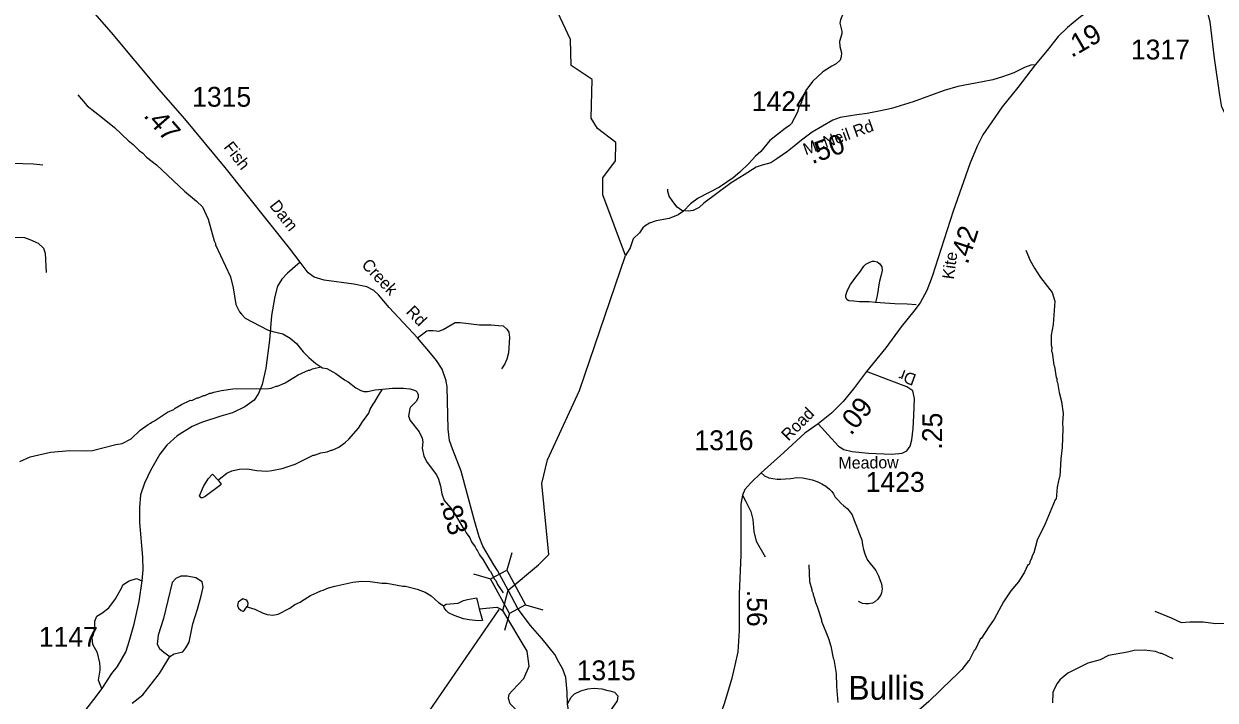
# Model space of a CAD drawing. Extents: x 1248224 to 1454986, y 825081 to 985870.
# Drawn here: x 1331099 to 1338598, y 888434 to 892692 of the extents above; entities that cross this region are included whole.
import ezdxf

# ---------------------------------------------------------------- set-up
doc = ezdxf.new("R2010")
doc.units = 0
for name, color, linetype in [('Exist Cultural Church with Cemetery Label', 7, 'Continuous'), ('Exist Hydrographic Creek Single Shore', 7, 'Continuous'), ('Exist Hydrographic Misc Water Feature', 7, 'Continuous'), ('Exist Road Non-System Type 51', 7, 'Continuous'), ('Exist Road Secondary Mileage Hundredths English Label', 7, 'Continuous'), ('Exist Road Secondary Structure Standard Bridge CELL', 7, 'Continuous'), ('Exist Road Secondary Structure Standard Bridge Number Label', 7, 'Continuous'), ('Exist Road Secondary Type 51 Attributed', 7, 'Continuous'), ('Exist Road Secondary Type 51 Label', 7, 'Continuous'), ('Exist Road Secondary Type 51 Number Label', 7, 'Continuous')]:
    doc.layers.add(name, color=color, linetype=linetype)

msp = doc.modelspace()

# ---------------------------------------------------------------- linework, layer by layer
at = {"layer": 'Exist Hydrographic Creek Single Shore'}
for points in [[(1334146.7, 889125.4), (1334338.6, 889285.4), (1334402.6, 889351)], [(1335252.6, 886666.9), (1335237.7, 886742.7), (1335173.6, 886868.7), (1335059.6, 886995.7), (1334892.5, 887334), (1334877.6, 887416.3), (1334756.6, 887579.6), (1334641.6, 887637.8), (1334486.5, 887808.3), (1334495.7, 887978.6), (1334328.6, 888247.2), (1334160.8, 888410.5), (1334148.7, 888444.4), (1334153.5, 888471), (1334175.3, 888495.3), (1334245.5, 888570.4), (1334279.4, 888647.9), (1334266.5, 888741.8), (1334114.3, 888998.7), (1334146.7, 889125.4)]]:
    msp.add_lwpolyline(points, dxfattribs=at)
at = {"layer": 'Exist Hydrographic Misc Water Feature'}
for points in [[(1334402.6, 889351), (1334358.5, 889797.1), (1334394.6, 889947.3), (1334596.6, 890383.1), (1334886.9, 891234.3), (1334742.6, 891614.5), (1334744.5, 891722.8), (1334822.5, 891829.6), (1334825.5, 891944.5), (1334710.5, 892032.1), (1334670.5, 892098.6), (1334675.5, 892341.5), (1334544.5, 892429.4), (1334540.5, 892593.7), (1334283.1, 893140.3)], [(1336337.5, 892845.4), (1336303, 892821.7), (1336276.5, 892794.4), (1336257.7, 892762.8), (1336238.7, 892717.2), (1336234.2, 892695.3), (1336247.2, 892645), (1336246.8, 892629), (1336233.7, 892581.3), (1336235.1, 892549.3), (1336246.1, 892509), (1336243.6, 892485.2), (1336237.1, 892463.2), (1336212.6, 892439.8), (1336184.3, 892426.5), (1336127.5, 892389.8), (1336063, 892328.2)], [(1336063, 892328.2), (1336022.1, 892272.6), (1336002.8, 892227.5), (1336002.6, 892219.9), (1335994.2, 892205.2), (1335994.1, 892197.5), (1335977.2, 892167.1), (1335968.3, 892135.8), (1335930.2, 892065), (1335917.8, 892051.4), (1335891.4, 892034.1), (1335795.2, 891956.9), (1335737.2, 891888.6), (1335704.4, 891859.5), (1335663.1, 891812.8), (1335605.5, 891758.5), (1335564.4, 891721.6), (1335476.8, 891664.2), (1335342.8, 891594.1), (1335295.8, 891559.4), (1335250.4, 891512.8), (1335217.8, 891489.7), (1335161.1, 891467.4), (1335078.7, 891451.8), (1335036.2, 891437), (1335009.8, 891419.8), (1334995.4, 891408.2), (1334974.5, 891376.8), (1334935.4, 891338), (1334915.9, 891282.5), (1334886.9, 891234.3)], [(1331438.9, 892245.7), (1331496.9, 892175.9), (1331594.9, 892101.2), (1331669.2, 892039.1), (1331754.9, 891956.6), (1331786.2, 891931.7), (1331825.2, 891894.6), (1331848.7, 891877.9), (1331872.1, 891853.2), (1331934.7, 891803.5), (1332110.1, 891638.4), (1332186.4, 891576.3), (1332223.3, 891539.2), (1332259.2, 891462.2), (1332297.3, 891325.1), (1332304.9, 891308.9), (1332304.7, 891300.9), (1332399, 891098.2), (1332417.1, 891029.7), (1332434.2, 890925.2), (1332456.9, 890878.6), (1332468.5, 890864.3), (1332491.8, 890839.6), (1332633.7, 890765.5), (1332665.5, 890754.6), (1332729.1, 890740.8), (1332774.4, 890713.5), (1332815.4, 890678.3), (1332857.9, 890627.1), (1332893, 890592.1), (1332937.9, 890552.8), (1332968.6, 890531.5)], [(1337406.7, 891266.5), (1337433.3, 891201.9), (1337460.1, 891153.3), (1337498.9, 891094.4), (1337572.8, 891000.8), (1337587.6, 890946.4), (1337577.6, 890798), (1337564.8, 890730.9), (1337565.4, 890668.9), (1337569.1, 890654.9), (1337568.6, 890630.9), (1337572.4, 890622.8), (1337582.7, 890542.5), (1337586.5, 890534.4), (1337596.9, 890466.2), (1337600.8, 890458.1), (1337600.4, 890442.1), (1337604.3, 890434), (1337614.9, 890369.8), (1337629.6, 890313.4), (1337640.6, 890238.5), (1337636.6, 890177.3), (1337639.9, 890145.2), (1337635.2, 890025.4), (1337625.6, 889953.6), (1337619.2, 889841.7), (1337615, 889833.8), (1337603.6, 889774.1), (1337596, 889698.2), (1337590.5, 889695.4), (1337528.5, 889543.8), (1337478.2, 889441), (1337456.5, 889361.4), (1337443.9, 889337.7), (1337443.7, 889329.7), (1337431.2, 889306), (1337431, 889298), (1337424.8, 889286.1), (1337418.8, 889286.2), (1337397.7, 889238.8), (1337360.5, 889179.6), (1337312.4, 889122.5), (1337265.7, 889053.8), (1337207.2, 888943.1), (1337172.1, 888895.9), (1337126.5, 888825), (1337118.4, 888817.2), (1337086.9, 888749.8), (1337080.8, 888746.3), (1337049.4, 888682.7), (1337044.4, 888680.5), (1337004.2, 888627.7), (1336969.6, 888593.6)], [(1331073.8, 889936.9), (1331138.6, 889965.1), (1331267.5, 889995.3), (1331387.8, 890005.8), (1331491.8, 890002.8), (1331531.9, 890005.7), (1331677.1, 890043.4), (1331717.2, 890050.3), (1331774, 890078.6), (1331831.7, 890132.9), (1331880.7, 890169.5), (1331896.9, 890177), (1331905.1, 890184.8), (1331921.4, 890192.4), (1332002.9, 890246), (1332043.4, 890264.8), (1332051.7, 890272.5), (1332092.3, 890295.3), (1332149.1, 890321.7), (1332157.1, 890321.4), (1332189.5, 890336.5), (1332197.5, 890336.3), (1332230, 890351.4), (1332238, 890351.1), (1332270.4, 890366.1), (1332278.4, 890365.9), (1332294.6, 890373.4), (1332343, 890384.1), (1332415.2, 890393.9), (1332639.4, 890395.5), (1332655.5, 890399.1), (1332687.8, 890410.1), (1332695.8, 890409.8), (1332744.5, 890432.5), (1332825.9, 890482.1), (1332890.8, 890512.1), (1332898.8, 890511.9), (1332915, 890519.5), (1332968.6, 890531.5)], [(1332968.6, 890531.5), (1332979.1, 890525.6), (1333007, 890520.9), (1333062.3, 890491.2), (1333117.1, 890449.6), (1333140.7, 890437), (1333187.7, 890399.7), (1333219.2, 890382.8), (1333239.1, 890378.1), (1333263.1, 890377.4), (1333311.4, 890388.1), (1333356.9, 890392)], [(1332322, 889817.8), (1332328.6, 889824.2), (1332376.3, 889863.3), (1332408.7, 889878.3), (1332457.1, 889888.9), (1332505.1, 889889.5), (1332564.8, 889879.8), (1332628.7, 889876), (1332660.8, 889879), (1332725.3, 889893.2), (1332806.1, 889918.8), (1332919.7, 889975.5), (1332927.7, 889975.3), (1332968.1, 889990.1), (1333008.4, 889997), (1333032.7, 890008.2), (1333040.6, 890008), (1333081.1, 890026.8), (1333122.1, 890055.6), (1333144.6, 890076.9), (1333204.6, 890147.3), (1333229.7, 890186.5), (1333271.3, 890241.3), (1333279.9, 890265), (1333296.9, 890296.5), (1333309.3, 890312.1), (1333330.4, 890351.5), (1333356.9, 890392)], [(1333356.9, 890392), (1333419.8, 890399), (1333489.8, 890398.9), (1333527.6, 890393.8), (1333551.5, 890387.1), (1333567.3, 890380.6), (1333575.1, 890372.4), (1333580.7, 890356.3), (1333580.2, 890340.3), (1333569.6, 890316.6), (1333532.5, 890277.7), (1333528.2, 890269.8), (1333520.9, 890222), (1333530.1, 890193.8), (1333588.1, 890124.1), (1333607, 890083.6), (1333610.3, 890059.5), (1333607.2, 890019.6), (1333617.8, 889969.3), (1333638.7, 889930.7), (1333696.5, 889853.1), (1333709.7, 889824.7), (1333722.5, 889780.3), (1333729.2, 889732.1), (1333744.1, 889691.7), (1333786.6, 889642.5), (1333809.8, 889609.9), (1333863.2, 889520.3), (1333871, 889512.1), (1333882.4, 889487.8), (1333905.5, 889455.2), (1333916.7, 889430.8), (1333939.9, 889398.2), (1333947.4, 889382), (1333955.2, 889373.7), (1333966.5, 889349.4), (1333989.6, 889316.8), (1334027.8, 889251.7), (1334035.6, 889243.5), (1334062.2, 889194.7), (1334070, 889186.5), (1334081.3, 889162.2), (1334108.1, 889121.4), (1334116.1, 889108.7)], [(1332322, 889817.8), (1332328.8, 889810.7), (1332340.3, 889794.4), (1332339.3, 889788.8), (1332240, 889715.2), (1332223.8, 889707.7), (1332215.8, 889707.9), (1332204.1, 889720.2), (1332229.9, 889779.5), (1332259.2, 889826.7), (1332286.1, 889855.9), (1332322, 889817.8)], [(1336040.8, 889285.7), (1336044.5, 889181.7), (1336059.2, 889129.4), (1336059.1, 889121.4), (1336066.7, 889105.2), (1336066.5, 889097.2), (1336074.2, 889081), (1336081.5, 889048.8), (1336092.9, 889022.5), (1336119.1, 888940), (1336118.9, 888932), (1336164.4, 888821), (1336179.4, 888774.6), (1336193.7, 888698.3), (1336197.5, 888690.2), (1336211.6, 888601.9), (1336213.7, 888519.8), (1336223.6, 888419.6)], [(1332504.8, 889022.6), (1332510.3, 889020.1), (1332552.2, 889006.4), (1332605.5, 888980.9), (1332631.3, 888972.2), (1332667.2, 888969.1), (1332699.4, 888974.2), (1332772.5, 889012.1), (1332805.1, 889035.2), (1332837.5, 889050.1), (1332845.8, 889057.9), (1332902.9, 889092.3), (1332967.6, 889122.4), (1332983.7, 889125.9), (1333016.2, 889141), (1333056.5, 889151.8), (1333169.3, 889176.5), (1333225.5, 889182.9), (1333279.4, 889181.4), (1333353.3, 889171.2), (1333383.2, 889170.4), (1333484.7, 889151.4), (1333500.7, 889150.9), (1333574.2, 889132.9), (1333625.7, 889113.4), (1333663.1, 889090.3), (1333709.9, 889048.9), (1333731.6, 889034.3), (1333740.1, 889028.2)], [(1332504.8, 889022.6), (1332508.8, 889027.7), (1332511.3, 889043.6), (1332503.7, 889059.9), (1332495.9, 889066), (1332478.1, 889072.6), (1332447.4, 889051.5), (1332444.9, 889029.5), (1332450.4, 889013.4), (1332466, 888999), (1332479.8, 888994.6), (1332487.4, 889000.6), (1332496.3, 889012.1), (1332504.8, 889022.6)], [(1333740.1, 889028.2), (1333757.6, 889037.5), (1333833.9, 889045.3), (1333866.3, 889060.4), (1333890.6, 889067.7), (1333938.8, 889076.3), (1333948.9, 889078.1), (1333952.4, 889064), (1333966, 889009.1)], [(1333966, 889009.1), (1333985.8, 888934.8), (1333958.8, 888933.8), (1333902.9, 888939.4), (1333867.1, 888946.4), (1333807.6, 888966.2), (1333772.1, 888983.2), (1333756.5, 888997.6), (1333745, 889015.9), (1333740.1, 889028.2)], [(1333966, 889009.1), (1334077.2, 889018.3), (1334091, 889011.9), (1334114.3, 888998.7)], [(1338333.8, 888693.3), (1338262.4, 888727), (1338254.5, 888727.2), (1338222.7, 888739.9), (1338151, 888749.5), (1338086.9, 888747.1), (1338046.7, 888736), (1337926.1, 888714.7), (1337873.5, 888687.9), (1337797.1, 888667.6), (1337669.7, 888604.5), (1337620.8, 888561.7), (1337602.2, 888538.1), (1337585.5, 888506.4), (1337577, 888482.6), (1337574.6, 888416.4)], [(1336969.6, 888593.6), (1336940.8, 888565.2), (1336795.7, 888424.5), (1336695.8, 888338.8), (1336672.9, 888299.3), (1336659.8, 888251.7), (1336647.1, 888219.9), (1336622.4, 888188.5), (1336549.7, 888156.1), (1336515.7, 888152.9), (1336505.5, 888149.1), (1336489.2, 888135.5), (1336484.9, 888119.6), (1336484.2, 888087.6), (1336477.7, 888067.8), (1336471.6, 888061.9), (1336463.5, 888056.1), (1336447.4, 888052.4), (1336419.5, 888055.1), (1336411.4, 888049.3), (1336394.8, 888025.7), (1336380.5, 888011.9), (1336358.3, 888000.5), (1336323.2, 887992.6)]]:
    msp.add_lwpolyline(points, dxfattribs=at)
at = {"layer": 'Exist Road Non-System Type 51'}
for points in [[(1330745.9, 891848.9), (1330807, 891821.1), (1330895.8, 891818.4), (1331092.8, 891812.8), (1331159.4, 891810), (1331217.6, 891804.5)], [(1331034.5, 891349.1), (1331103.9, 891346.3), (1331137.2, 891335.2), (1331189.9, 891310.2), (1331223.2, 891279.7), (1331234.3, 891249.1), (1331239.8, 891126.9)], [(1336458.9, 890938.2), (1336420.9, 890941), (1336358.9, 890942.2), (1336322.9, 890944.9), (1336292.9, 890947.5), (1336281.1, 890953.8), (1336273.4, 890970), (1336273.7, 890984), (1336284.3, 891015.8), (1336303, 891051.4), (1336336, 891096.8), (1336360.6, 891128.3), (1336385.4, 891165.8), (1336399.7, 891179.5), (1336423.9, 891191.1), (1336440, 891196.7), (1336452.1, 891198.5), (1336470, 891194.1), (1336487.8, 891181.8), (1336499.4, 891161.5), (1336500.9, 891139.5), (1336494.2, 891103.6), (1336485.6, 891071.8), (1336478.8, 891035.9), (1336474.2, 891003.9), (1336467.5, 890970.1), (1336458.9, 890938.2)], [(1336714.7, 890923.1), (1336658.7, 890926.2), (1336580.8, 890929.8), (1336518.8, 890933), (1336458.9, 890938.2)], [(1333576.4, 890714.5), (1333635.8, 890758.5), (1333646.5, 890760.9), (1333672.7, 890762.1), (1333694.1, 890759.7), (1333711.9, 890757.4), (1333738.1, 890768.1), (1333814.2, 890812.1), (1333846.3, 890810.9), (1333966.4, 890797.8), (1334041.3, 890796.6), (1334087.7, 890793.1), (1334116.2, 890790.7), (1334140, 890769.3), (1334151.9, 890750.2), (1334156.7, 890716.9), (1334150.7, 890620.5), (1334138.8, 890581.2), (1334126.9, 890551.5), (1334105.5, 890519.4)], [(1335740, 889864), (1335762.1, 889845.3), (1335788.6, 889834), (1335813.6, 889830.2), (1335841.4, 889825.4), (1335863.4, 889825), (1335893.6, 889826.4), (1335927.7, 889829.5), (1335941.7, 889831.2), (1335959.8, 889834.6), (1336000.4, 889832.7), (1336032.3, 889828.1), (1336060.2, 889821.5), (1336096, 889808.8), (1336121.7, 889796.3), (1336147.5, 889781.7), (1336171.1, 889763.2), (1336184.8, 889747), (1336194.5, 889732.8), (1336206.1, 889712.5), (1336221.8, 889694.2), (1336241.4, 889673.8), (1336261, 889657.4), (1336280.7, 889641), (1336294.5, 889626.7), (1336311.9, 889600.3), (1336323.4, 889572.1), (1336340.5, 889529.7), (1336359.5, 889479.3), (1336372.8, 889443), (1336378.2, 889410.9), (1336383.6, 889382.7), (1336393.1, 889354.5), (1336400.7, 889334.4), (1336410.3, 889314.2), (1336425.9, 889293.8), (1336445.4, 889271.4), (1336461, 889249.1), (1336478.3, 889216.7), (1336489.7, 889186.5), (1336497.3, 889166.3), (1336500.7, 889134.2), (1336498.2, 889110.3), (1336493.9, 889096.3), (1336473.4, 889068.7), (1336455.1, 889053.1), (1336440.9, 889045.4), (1336414.8, 889039.9), (1336396.8, 889040.3), (1336378.8, 889042.6), (1336353, 889055.1)], [(1335622.1, 889724.7), (1335640.8, 889688), (1335674.9, 889621.6), (1335688.2, 889570.4), (1335693.9, 889494.6), (1335709, 889435.8), (1335765.9, 889335.4)], [(1331781.7, 888415.4), (1331848.5, 888467.1), (1331951.9, 888600.8), (1331999.3, 888676.3), (1332018.4, 888707.8), (1332044.2, 888725.1), (1332100.2, 888738), (1332119.6, 888763.9), (1332139, 888798.4), (1332162.7, 888914.8), (1332192.9, 889007.5), (1332214.4, 889091.6), (1332227.4, 889145.5), (1332220.9, 889177.9), (1332182.1, 889203.8), (1332126.1, 889214.5), (1332087.3, 889214.5), (1332055, 889199.4), (1332033.4, 889173.6), (1331977.4, 888947.2), (1331945.1, 888843.7), (1331938.6, 888785.5), (1331953.7, 888759.6), (1331979.6, 888735.9), (1332018.4, 888707.8)], [(1331590.8, 888507.3), (1331579.3, 888533.2), (1331568.6, 888559), (1331579.3, 888621.6), (1331579.3, 888638.8), (1331577.2, 888669), (1331562.1, 888731.5), (1331534.1, 888783.3), (1331529.8, 888828.6), (1331538.4, 888845.8), (1331544.9, 888897.6), (1331544.9, 888932.1), (1331557.8, 888962.3), (1331590.1, 888981.7), (1331633.2, 889014), (1331676.3, 889072.2), (1331715.1, 889143.4), (1331721.5, 889160.6), (1331762.5, 889184.3), (1331807.7, 889199.4), (1331842.1, 889185.8)], [(1338218.5, 888994.1), (1338320.9, 888951.7), (1338384.4, 888923.5), (1338437.4, 888927), (1338522.1, 888927), (1338599.8, 888916.4), (1338714, 888918.1)], [(1334521.9, 888410.9), (1334544.6, 888451.7), (1334565.8, 888474.5), (1334604.8, 888492.4), (1334648.7, 888505.4), (1334689.4, 888508.7), (1334736.6, 888505.4), (1334775.6, 888494), (1334787, 888492.4), (1334816.3, 888484.3), (1334837.4, 888461.5), (1334834.2, 888430.5), (1334785.4, 888360.5), (1334738.2, 888321.5), (1334705.7, 888274.3), (1334689.4, 888238.5)]]:
    msp.add_lwpolyline(points, dxfattribs=at)
at = {"layer": 'Exist Road Secondary Structure Standard Bridge CELL'}
for p, q in [((1334171.6, 889361.2), (1334139.2, 889252.7)), ((1333928.9, 889230.1), (1334037.3, 889197.7)), ((1334256.5, 889034.3), (1334365, 889002)), ((1334156.9, 888980.6), (1334124.6, 888872.1))]:
    msp.add_line(p, q, dxfattribs=at)
msp.add_lwpolyline([(1334139.2, 889252.7), (1334257, 889034.6), (1334155.1, 888979.6), (1334037.3, 889197.7)], close=True, dxfattribs=at)
at = {"layer": 'Exist Road Secondary Structure Standard Bridge Number Label'}
msp.add_line((1334089.4, 889004.6), (1333150.8, 887641), dxfattribs=at)
at = {"layer": 'Exist Road Secondary Type 51 Attributed'}
for points in [[(1332837.6, 891192.2), (1332770.7, 891279.9), (1332366.6, 891787.3), (1332111.9, 892094.2), (1331949.5, 892280.8), (1331650.3, 892637), (1331486.2, 892825.1), (1331443.2, 892892.1), (1331428.9, 892914.4), (1331416.1, 892981.4), (1331400.2, 893115.3), (1331405.6, 893184.8)], [(1338238.3, 893011.3), (1338143, 892965.2), (1338053.9, 892915.1), (1337927.3, 892841.6), (1337759.5, 892742.9), (1337739.8, 892727.4), (1337667.9, 892669.6), (1337608.5, 892611.7), (1337539.7, 892524.1), (1337464.7, 892434.9)], [(1338803.7, 892068.8), (1338745.9, 892075.7), (1338702.1, 892088.2), (1338664.6, 892119.5), (1338639.6, 892167.9), (1338627.1, 892243), (1338594.3, 892476.1), (1338566.3, 892705), (1338550.7, 892758.2), (1338528.8, 892794.2), (1338499.1, 892823.9), (1338439.7, 892866.1), (1338286.6, 892972.5), (1338238.3, 893011.3)], [(1337464.7, 892434.9), (1337438.4, 892432.7), (1337397.8, 892417.1), (1337330.6, 892384.3), (1337258.7, 892357.7), (1337197.7, 892338.9), (1337133.6, 892327.9), (1336977.4, 892296.7), (1336893, 892273.2), (1336696, 892201.2), (1336560.1, 892159), (1336491.3, 892143.4), (1336406.9, 892127.7), (1336341.3, 892118.3), (1336237.8, 892101.7), (1336190.9, 892084.5), (1336061.1, 892011), (1335993.9, 891959.3), (1335948.6, 891921.8), (1335904.9, 891887.4), (1335839.2, 891842), (1335800.1, 891817), (1335747, 891802.9), (1335709.5, 891790.4), (1335632.9, 891741.9), (1335551.6, 891691.9), (1335378.6, 891562.6), (1335348.9, 891536), (1335313, 891517.2), (1335281.7, 891512.5), (1335241.1, 891517.2), (1335211.4, 891537.6), (1335183.2, 891573.5), (1335161.4, 891607.9), (1335152, 891636.1), (1335153.6, 891650.6)], [(1337464.7, 892434.9), (1337354.8, 892290.2), (1337256.6, 892170.5), (1337187.9, 892068.9), (1337134.7, 891993.8), (1337098.8, 891921.8), (1337053.5, 891810.8), (1336949, 891511.6), (1336892.7, 891336.4), (1336816.3, 891101), (1336781.9, 891013.5), (1336741.2, 890935.3), (1336700.6, 890882.1), (1336620.9, 890785.1), (1336524, 890652.1), (1336403.4, 890502.4)], [(1332837.6, 891192.2), (1332758.9, 891122.4), (1332722.2, 891084.2), (1332695.1, 891039.5), (1332679.2, 890975.7), (1332658.5, 890854.6), (1332645.8, 890699.9), (1332621.9, 890523), (1332598.3, 890420.3), (1332576, 890364.5), (1332549, 890323.1), (1332490, 890281.6), (1332412, 890243.3), (1332338.7, 890222.6), (1332217.6, 890182.8), (1332158.7, 890155.7), (1332065.1, 890099), (1331998.2, 890038.4), (1331955.2, 889982.6), (1331896.2, 889880.6), (1331858, 889799.3), (1331832.5, 889726), (1331826.1, 889647.1), (1331826.1, 889553), (1331845.2, 889334.6), (1331848.4, 889254.9), (1331842.1, 889185.8), (1331823, 889055), (1331789.5, 888903.6), (1331760.9, 888799.9), (1331740.2, 888740.9), (1331686.4, 888646), (1331651.4, 888601.4), (1331590.8, 888507.3), (1331538.3, 888438.8), (1331430, 888299.2)], [(1334146.7, 889125.4), (1334080.1, 889250.7), (1334057.2, 889286.7), (1333987.1, 889404.3), (1333964.2, 889462.3), (1333933.7, 889572.2), (1333851.5, 889875.1), (1333798.1, 890015.5), (1333778.2, 890068.9), (1333770.6, 890140.7), (1333767.6, 890230), (1333763, 890404), (1333756.9, 890445.2), (1333732.5, 890517), (1333695.9, 890571.9), (1333659.3, 890619.2), (1333576.4, 890714.5), (1333399, 890905.4), (1333331.9, 890986.3), (1333303, 891012.2), (1333258.7, 891035.1), (1333176.4, 891053.4), (1332988.8, 891077.9), (1332926.2, 891096.2), (1332889.6, 891123.7), (1332837.6, 891192.2)], [(1336403.4, 890502.4), (1336320.9, 890393.2), (1336256.9, 890313.4), (1336181.8, 890239.9), (1336098.1, 890174.4)], [(1336696, 890144.5), (1336700.7, 890225.8), (1336705.4, 890333.8), (1336694.5, 890380.7), (1336657, 890407.3), (1336528.8, 890454.2), (1336403.4, 890502.4)], [(1336098.1, 890174.4), (1336015.2, 890114.8), (1335882, 889993.4), (1335740, 889864), (1335674.7, 889801.5), (1335637.7, 889760.3), (1335622.1, 889724.7), (1335612.2, 889667.9), (1335612.2, 889347.6), (1335602.2, 889103.1), (1335602.3, 888872.5), (1335592.3, 888738.9), (1335575.3, 888655), (1335552.6, 888564), (1335507.2, 888411.2), (1335454.7, 888262), (1335399.3, 888080), (1335379.4, 888026), (1335311.7, 887943.1), (1335219.3, 887852.2), (1335066, 887718.6), (1334957.6, 887615.5)], [(1336098.1, 890174.4), (1336161.5, 890103.8), (1336227.2, 890031.9), (1336260, 890011.6), (1336313.1, 889999), (1336416.3, 889989.7), (1336561.6, 889981.8), (1336627.3, 889988.1), (1336657, 890003.7), (1336678.8, 890031.9), (1336688.2, 890072.6), (1336696, 890144.5)], [(1334957.6, 887615.5), (1334881.3, 887701), (1334804.8, 887793.4), (1334713.9, 887906.4), (1334684.4, 887943.2), (1334660.5, 887994.9), (1334622.4, 888086.5), (1334558.5, 888243), (1334534.1, 888333.1), (1334521.9, 888410.9), (1334518.8, 888484.2), (1334509.7, 888575.8), (1334491.4, 888629.2), (1334467, 888673.5), (1334441.1, 888721.6), (1334361.8, 888820.8), (1334288.6, 888904.8), (1334211.1, 889006.6), (1334146.7, 889125.4)]]:
    msp.add_lwpolyline(points, dxfattribs=at)

# ---------------------------------------------------------------- texts
at = {"layer": 'Exist Cultural Church with Cemetery Label'}
msp.add_text('Bullis', height=150, dxfattribs=at).set_placement((1336288.6, 888436.4))
at = {"layer": 'Exist Road Secondary Mileage Hundredths English Label'}
for s, rotation, p in [('.19', 30.14418, (1337694.1, 892476.6)), ('.47', 311.05906, (1331848.1, 892112.1)), ('.50', 20.15032, (1336060.5, 891807.6)), ('.42', 72.19457, (1337039.8, 891173.1)), ('.09', 51.22571, (1336305.6, 890095.7)), ('.25', 89.40213, (1336877.8, 890010.8)), ('.83', 285.51244, (1333716.5, 889687.2)), ('.56', 270.01345, (1335651.4, 889128.4))]:
    msp.add_text(s, height=125, rotation=rotation, dxfattribs=at).set_placement(p)
at = {"layer": 'Exist Road Secondary Type 51 Label'}
for s, rotation, p in [('McNeil Rd', 19.7886, (1336020.1, 891863.6)), ('Fish          Dam', 308.01079, (1332353.3, 891914.8)), ('Kite ', 82.34132, (1336952.8, 891080.3)), ('Creek     Rd', 313.47432, (1333220.1, 891170.3)), ('Dr', 159.99464, (1336722.3, 890482)), (' Road ', 45.22493, (1335892.3, 890041.6)), ('Meadow', 0.62062, (1336227.1, 889890.3))]:
    msp.add_text(s, height=75, rotation=rotation, dxfattribs=at).set_placement(p)
at = {"layer": 'Exist Road Secondary Type 51 Number Label'}
for s, p in [('1317', (1338067, 892467.9)), ('1315', (1332158.4, 892170.1)), ('1424', (1335680.8, 892142.3)), ('1316', (1335320.2, 890007.6)), ('1423', (1336398.1, 889745.1)), ('1147', (1331193.3, 888770)), ('1315', (1334578.7, 888559))]:
    msp.add_text(s, height=125, dxfattribs=at).set_placement(p)

doc.saveas('drawing.dxf')
